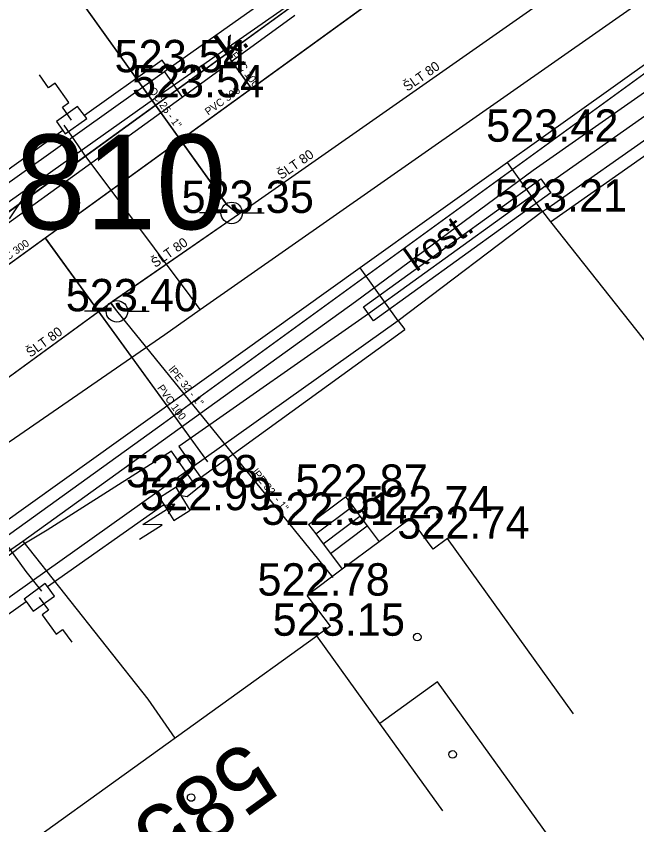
# Model space of a CAD drawing. Extents: x -668867 to -667827, y -1131943 to -1131019.
# Drawn here: x -668579.27 to -668564.88, y -1131470.37 to -1131451.63 of the extents above; entities that cross this region are included whole.
import ezdxf

# ---------------------------------------------------------------- set-up
doc = ezdxf.new("R2010")
doc.units = 0
for name, color, linetype in [('G_Bod_tecka', 7, 'Continuous'), ('G_Bod_vyska', 7, 'Continuous'), ('G_Budovy-znacky', 7, 'Continuous'), ('G_Budovy_Objekty', 7, 'Continuous'), ('G_Budovy_vstupy', 7, 'Continuous'), ('G_Cesty_Schody', 7, 'Continuous'), ('G_Cisla_popisna', 7, 'Continuous'), ('G_Plochy_zpevnene', 7, 'Continuous'), ('G_Ploty', 7, 'Continuous'), ('G_Ploty_vstupy', 7, 'Continuous'), ('G_Popisy_povrchu', 7, 'Continuous'), ('G_Site-Rozvadece', 7, 'Continuous'), ('G_Site-vodovod', 7, 'Continuous'), ('G_Z_CHRANICKA-TEPLOVOD_kotovane', 7, 'Continuous'), ('G_Z_ELsilove_podz_kotovane', 7, 'Continuous'), ('G_Z_KANAL_podz_kotovane', 7, 'Continuous'), ('G_Z_PLYNY_podz_geodeticky', 7, 'Continuous'), ('G_Z_SPOJE_podz_geodeticky', 7, 'Continuous'), ('G_Z_SPOJE_podz_kotovane', 7, 'Continuous'), ('G_Z_SPOJE_podz_priblizne', 7, 'Continuous'), ('G_Z_VODA_podz_kotovane', 7, 'Continuous'), ('G_Zelen-Znacky', 7, 'Continuous'), ('Vrstva 12', 7, 'Continuous'), ('Vrstva 17', 7, 'Continuous'), ('Vrstva 25', 7, 'Continuous'), ('Vrstva 27', 7, 'Continuous'), ('Vrstva 3', 7, 'Continuous'), ('Vrstva 4', 7, 'Continuous'), ('Vrstva 6', 7, 'Continuous')]:
    doc.layers.add(name, color=color, linetype=linetype)

msp = doc.modelspace()

# ---------------------------------------------------------------- linework, layer by layer
at = {"layer": 'G_Bod_tecka'}
for p, q in [((-668575.82, -1131452.93), (-668575.82, -1131452.93)), ((-668575.42, -1131453.51), (-668575.42, -1131453.51)), ((-668567.21, -1131454.54), (-668567.21, -1131454.54)), ((-668574.27, -1131456.19), (-668574.27, -1131456.19)), ((-668567.07, -1131456.16), (-668567.07, -1131456.16)), ((-668576.93, -1131458.47), (-668576.93, -1131458.47)), ((-668575.56, -1131462.55), (-668575.56, -1131462.55)), ((-668571.63, -1131462.77), (-668571.63, -1131462.77)), ((-668575.23, -1131463.08), (-668575.23, -1131463.08)), ((-668570.13, -1131463.27), (-668570.13, -1131463.27)), ((-668572.48, -1131463.42), (-668572.48, -1131463.42)), ((-668569.27, -1131463.74), (-668569.27, -1131463.74)), ((-668572.52, -1131465.06), (-668572.52, -1131465.06)), ((-668572.3, -1131465.99), (-668572.3, -1131465.99))]:
    msp.add_line(p, q, dxfattribs=at)
at = {"layer": 'G_Budovy-znacky'}
for centre in [(-668569.97, -1131466.02), (-668569.15, -1131468.74), (-668575.21, -1131469.74)]:
    msp.add_circle(centre, 0.0875, dxfattribs=at)
at = {"layer": 'G_Budovy_Objekty'}
for p, q in [((-668570.13, -1131463.27), (-668570.85, -1131463.81)), ((-668569.6, -1131463.98), (-668570.13, -1131463.27)), ((-668569.27, -1131463.74), (-668569.6, -1131463.98)), ((-668566.35, -1131467.8), (-668569.27, -1131463.74)), ((-668571.71, -1131464.45), (-668572.52, -1131465.06)), ((-668571.98, -1131465.77), (-668572.52, -1131465.06)), ((-668571.98, -1131465.77), (-668572.3, -1131465.99)), ((-668580.32, -1131471.76), (-668572.3, -1131465.99)), ((-668570.84, -1131468.02), (-668572.3, -1131465.99)), ((-668569.5, -1131467.06), (-668570.84, -1131468.02)), ((-668566.58, -1131471.11), (-668569.5, -1131467.06)), ((-668569.38, -1131470.05), (-668570.84, -1131468.02))]:
    msp.add_line(p, q, dxfattribs=at)
at = {"layer": 'G_Budovy_vstupy'}
msp.add_line((-668570.85, -1131463.81), (-668571.71, -1131464.45), dxfattribs=at)
at = {"layer": 'G_Cesty_Schody'}
for p, q in [((-668572.49, -1131463.41), (-668571.63, -1131462.77)), ((-668571.63, -1131462.77), (-668571.46, -1131462.99)), ((-668572.32, -1131463.63), (-668571.46, -1131462.99)), ((-668571.46, -1131462.99), (-668571.3, -1131463.22)), ((-668572.15, -1131463.86), (-668571.3, -1131463.22)), ((-668571.3, -1131463.22), (-668571.13, -1131463.44)), ((-668572.49, -1131463.41), (-668572.32, -1131463.63)), ((-668571.98, -1131464.08), (-668571.13, -1131463.44)), ((-668571.13, -1131463.44), (-668570.85, -1131463.81)), ((-668572.32, -1131463.63), (-668572.15, -1131463.86)), ((-668572.15, -1131463.86), (-668571.98, -1131464.08)), ((-668571.98, -1131464.08), (-668571.71, -1131464.45))]:
    msp.add_line(p, q, dxfattribs=at)
at = {"layer": 'G_Plochy_zpevnene'}
for p, q in [((-668575.42, -1131453.51), (-668572.81, -1131451.61)), ((-668575.83, -1131452.92), (-668575.42, -1131453.51)), ((-668567.07, -1131456.16), (-668567.88, -1131455.02)), ((-668570.41, -1131458.69), (-668571.29, -1131457.46))]:
    msp.add_line(p, q, dxfattribs=at)
for points in [[(-668553.45, -1131444.72), (-668567.21, -1131454.54)], [(-668581.88, -1131458.17), (-668575.42, -1131453.51)], [(-668567.21, -1131454.54), (-668567.88, -1131455.02)], [(-668567.88, -1131455.02), (-668571.29, -1131457.46)], [(-668571.29, -1131457.46), (-668585.85, -1131467.88)]]:
    msp.add_lwpolyline(points, dxfattribs=at)
at = {"layer": 'G_Ploty'}
for p, q in [((-668566.86, -1131456.02), (-668552.57, -1131445.95)), ((-668566.88, -1131456.4), (-668554.16, -1131447.44)), ((-668575.88, -1131452.65), (-668577.68, -1131453.93)), ((-668575.74, -1131452.85), (-668575.88, -1131452.65)), ((-668575.83, -1131452.92), (-668584.62, -1131459.18)), ((-668575.74, -1131452.85), (-668575.83, -1131452.92)), ((-668578.18, -1131454.28), (-668584.76, -1131458.98)), ((-668567.07, -1131456.16), (-668566.86, -1131456.02)), ((-668567.07, -1131456.16), (-668566.88, -1131456.4)), ((-668566.88, -1131456.4), (-668559.79, -1131465.36)), ((-668570.41, -1131458.69), (-668584.92, -1131469.01)), ((-668570.41, -1131458.69), (-668570.26, -1131458.89)), ((-668575.48, -1131462.68), (-668570.26, -1131458.89)), ((-668578.54, -1131464.85), (-668575.84, -1131462.95)), ((-668584.78, -1131469.21), (-668579.03, -1131465.2))]:
    msp.add_line(p, q, dxfattribs=at)
at = {"layer": 'G_Ploty_vstupy'}
for p, q in [((-668575.74, -1131452.85), (-668573.24, -1131451.08)), ((-668567.07, -1131456.16), (-668570.41, -1131458.69))]:
    msp.add_line(p, q, dxfattribs=at)
at = {"layer": 'G_Site-Rozvadece'}
for p, q in [((-668576.328, -1131463.408), (-668575.589, -1131462.94)), ((-668575.589, -1131462.94), (-668575.855, -1131462.978)), ((-668575.737, -1131463.164), (-668575.589, -1131462.94)), ((-668576.407, -1131463.754), (-668575.878, -1131463.419)), ((-668575.878, -1131463.419), (-668576.328, -1131463.408))]:
    msp.add_line(p, q, dxfattribs=at)
for points in [[(-668577.98, -1131454.04), (-668578.192, -1131453.74), (-668578.043, -1131453.634), (-668578.364, -1131453.184), (-668578.513, -1131453.29), (-668578.728, -1131452.991)], [(-668578.73, -1131465.1), (-668578.514, -1131465.398), (-668578.662, -1131465.505), (-668578.338, -1131465.952), (-668578.189, -1131465.845), (-668577.972, -1131466.142)]]:
    msp.add_lwpolyline(points, dxfattribs=at)
for points in [[(-668577.68, -1131453.93), (-668577.84, -1131453.72), (-668578.33, -1131454.07), (-668578.18, -1131454.28), (-668578.13, -1131454.36), (-668577.63, -1131454)], [(-668575.48, -1131462.68), (-668575.56, -1131462.55), (-668575.94, -1131462.79), (-668575.84, -1131462.95), (-668575.61, -1131463.32), (-668575.23, -1131463.08)], [(-668578.54, -1131464.85), (-668578.59, -1131464.78), (-668579.08, -1131465.14), (-668579.03, -1131465.2), (-668578.87, -1131465.42), (-668578.38, -1131465.07)]]:
    msp.add_lwpolyline(points, close=True, dxfattribs=at)
at = {"layer": 'G_Site-vodovod'}
for p, q in [((-668574.52, -1131456.19), (-668575.02, -1131456.19)), ((-668574.02, -1131456.19), (-668573.52, -1131456.19)), ((-668577.18, -1131458.47), (-668577.68, -1131458.47)), ((-668576.68, -1131458.47), (-668576.18, -1131458.47))]:
    msp.add_line(p, q, dxfattribs=at)
for centre in [(-668574.27, -1131456.19), (-668576.93, -1131458.47)]:
    msp.add_circle(centre, 0.25, dxfattribs=at)
at = {"layer": 'G_Z_CHRANICKA-TEPLOVOD_kotovane'}
msp.add_lwpolyline([(-668571.217, -1131458.368), (-668567.107, -1131455.398), (-668566.873, -1131455.722), (-668570.983, -1131458.692)], close=True, dxfattribs=at)
at = {"layer": 'G_Z_ELsilove_podz_kotovane'}
for points in [[(-668606.76, -1131475.72), (-668596.23, -1131468.15), (-668582.24, -1131458.18), (-668582.12, -1131457.77), (-668581.98, -1131458), (-668572.21, -1131450.91), (-668559.32, -1131441.76), (-668559.2, -1131441.49), (-668559.08, -1131441.59), (-668548.93, -1131434.3), (-668541.55, -1131428.98), (-668539.88, -1131427.84), (-668539.33, -1131427.29), (-668538.23, -1131426.03), (-668536.78, -1131423.1), (-668537.01, -1131423.01)], [(-668561.93, -1131452), (-668566.99, -1131455.56), (-668571.1, -1131458.53), (-668575.498, -1131461.603), (-668574.904, -1131462.449), (-668575.303, -1131462.768), (-668575.44, -1131462.75), (-668575.427, -1131462.612), (-668575.176, -1131462.411), (-668575.664, -1131461.713), (-668578.55, -1131463.54), (-668579.09, -1131463.87), (-668579.79, -1131464.399), (-668580.134, -1131463.995), (-668583.887, -1131459.543), (-668584.367, -1131458.681), (-668584.51, -1131458.63), (-668584.541, -1131458.779), (-668584.053, -1131459.657), (-668580.286, -1131464.125), (-668579.95, -1131464.52), (-668585.49, -1131468.71), (-668587.94, -1131470.43)]]:
    msp.add_lwpolyline(points, dxfattribs=at)
at = {"layer": 'G_Z_KANAL_podz_kotovane'}
for p, q in [((-668574.68, -1131452.12), (-668573.82, -1131453.3)), ((-668578.6, -1131456.77), (-668574.83, -1131461.96))]:
    msp.add_line(p, q, dxfattribs=at)
msp.add_lwpolyline([(-668586.94, -1131462.81), (-668563.8, -1131446.04), (-668560.22, -1131443.45)], dxfattribs=at)
at = {"layer": 'G_Z_PLYNY_podz_geodeticky'}
for points in [[(-668575, -1131458.43), (-668555.48, -1131444.77), (-668554.52, -1131443.74)], [(-668577.92, -1131454.49), (-668578.15, -1131454.16)], [(-668575.23, -1131458.11), (-668577.69, -1131454.83), (-668577.92, -1131454.49)], [(-668575, -1131458.43), (-668575.23, -1131458.11)], [(-668594.8, -1131472.37), (-668591.56, -1131469.99), (-668589.76, -1131468.73), (-668588.86, -1131468.15), (-668587.17, -1131466.94), (-668586.29, -1131466.29), (-668584.99, -1131465.35), (-668581.74, -1131463.12), (-668580.66, -1131462.32), (-668579.3, -1131461.41), (-668575.82, -1131459.01), (-668575, -1131458.43)], [(-668580.66, -1131462.32), (-668579.95, -1131463.12), (-668579.52, -1131463.84), (-668579.04, -1131464.5), (-668578.68, -1131464.96)]]:
    msp.add_lwpolyline(points, dxfattribs=at)
at = {"layer": 'G_Z_SPOJE_podz_geodeticky'}
for points in [[(-668630.08, -1131499.28), (-668624.53, -1131495.85), (-668617.01, -1131490.03), (-668604.39, -1131481.12), (-668597.72, -1131476.52), (-668583.85, -1131466.82), (-668575.85, -1131461.06), (-668561.49, -1131450.61), (-668553.3, -1131445.12), (-668533.18, -1131430.36), (-668529.93, -1131427.14), (-668529.54, -1131425.97), (-668529.81, -1131424.67), (-668530.52, -1131423.47)], [(-668570.32, -1131449.5), (-668571.76, -1131450.54), (-668576.08, -1131453.56), (-668580.81, -1131456.91), (-668581.26, -1131457.18), (-668581.74, -1131457.71), (-668582.72, -1131458.38), (-668584.7, -1131459.66)], [(-668579.11, -1131463.8), (-668571.4, -1131458.24), (-668567.28, -1131455.2), (-668562.2, -1131451.64)], [(-668580.29, -1131464.62), (-668579.11, -1131463.8)], [(-668579.11, -1131463.8), (-668576.21, -1131467.46), (-668575.59, -1131468.36)]]:
    msp.add_lwpolyline(points, dxfattribs=at)
at = {"layer": 'G_Z_SPOJE_podz_kotovane'}
for points in [[(-668570.32, -1131449.5), (-668571.76, -1131450.54), (-668576.08, -1131453.56), (-668580.81, -1131456.91), (-668581.26, -1131457.18), (-668581.74, -1131457.71), (-668582.72, -1131458.38), (-668584.7, -1131459.66)], [(-668579.11, -1131463.8), (-668571.4, -1131458.24), (-668567.28, -1131455.2), (-668562.2, -1131451.64)], [(-668580.29, -1131464.62), (-668579.11, -1131463.8)], [(-668579.11, -1131463.8), (-668576.21, -1131467.46), (-668575.59, -1131468.36)]]:
    msp.add_lwpolyline(points, dxfattribs=at)
at = {"layer": 'G_Z_SPOJE_podz_priblizne'}
for points in [[(-668630.08, -1131499.28), (-668624.53, -1131495.85), (-668617.01, -1131490.03), (-668604.39, -1131481.12), (-668597.72, -1131476.52), (-668583.85, -1131466.82), (-668575.85, -1131461.06), (-668561.49, -1131450.61), (-668553.3, -1131445.12), (-668533.18, -1131430.36), (-668529.93, -1131427.14), (-668529.54, -1131425.97), (-668529.81, -1131424.67), (-668530.52, -1131423.47)], [(-668570.32, -1131449.5), (-668571.76, -1131450.54), (-668576.08, -1131453.56), (-668580.81, -1131456.91), (-668581.26, -1131457.18), (-668581.74, -1131457.71), (-668582.72, -1131458.38), (-668584.7, -1131459.66)], [(-668579.11, -1131463.8), (-668571.4, -1131458.24), (-668567.28, -1131455.2), (-668562.2, -1131451.64)], [(-668580.29, -1131464.62), (-668579.11, -1131463.8)], [(-668579.11, -1131463.8), (-668576.21, -1131467.46), (-668575.59, -1131468.36)]]:
    msp.add_lwpolyline(points, dxfattribs=at)
at = {"layer": 'G_Z_VODA_podz_kotovane'}
for points in [[(-668574.11, -1131456.23), (-668574.37, -1131456.01), (-668582.28, -1131444.98)], [(-668559.06, -1131445.68), (-668574.11, -1131456.23), (-668577.03, -1131458.24), (-668577.08, -1131458.28), (-668590.65, -1131468.18), (-668601, -1131474.8), (-668610.7, -1131482.06), (-668610.75, -1131482.09), (-668617.27, -1131486.68), (-668627.28, -1131493.39), (-668634.91, -1131499.35), (-668635.56, -1131499.77), (-668635.57, -1131499.77), (-668638, -1131501.36), (-668650.61, -1131511.17), (-668655.02, -1131514.63), (-668655.13, -1131514.7), (-668661.121, -1131518.339)], [(-668577.08, -1131458.28), (-668576.94, -1131458.46), (-668571.93, -1131464.64)]]:
    msp.add_lwpolyline(points, dxfattribs=at)
at = {"layer": 'G_Zelen-Znacky'}
msp.add_line((-668579.42, -1131456.33), (-668578.92, -1131455.58), dxfattribs=at)
msp.add_circle((-668578.92, -1131456.33), 0.05, dxfattribs=at)
at = {"layer": 'Vrstva 12'}
for p, q in [((-668574.676, -1131452.119), (-668573.818, -1131453.303)), ((-668578.595, -1131456.765), (-668574.83, -1131461.962))]:
    msp.add_line(p, q, dxfattribs=at)
msp.add_lwpolyline([(-668586.936, -1131462.808), (-668563.796, -1131446.042), (-668560.215, -1131443.447)], dxfattribs=at)
at = {"layer": 'Vrstva 17'}
msp.add_line((-668581.98, -1131458), (-668572.21, -1131450.91), dxfattribs=at)
at = {"layer": 'Vrstva 25'}
for points in [[(-668574.109, -1131456.225), (-668574.374, -1131456.012), (-668582.275, -1131444.978)], [(-668577.075, -1131458.277), (-668576.937, -1131458.461), (-668571.927, -1131464.641)]]:
    msp.add_lwpolyline(points, dxfattribs=at)
at = {"layer": 'Vrstva 27'}
msp.add_lwpolyline([(-668559.059, -1131445.682), (-668574.109, -1131456.225), (-668577.025, -1131458.241), (-668577.075, -1131458.277), (-668590.645, -1131468.176), (-668601, -1131474.798), (-668610.7, -1131482.06), (-668610.75, -1131482.09), (-668617.268, -1131486.684), (-668627.279, -1131493.392), (-668634.906, -1131499.353), (-668635.564, -1131499.768), (-668635.565, -1131499.769), (-668638.004, -1131501.364), (-668650.614, -1131511.168), (-668655.025, -1131514.63), (-668655.134, -1131514.697), (-668661.121, -1131518.339)], dxfattribs=at)
at = {"layer": 'Vrstva 6'}
for p, q in [((-668574.374, -1131456.012), (-668574.374, -1131456.012)), ((-668576.937, -1131458.461), (-668576.937, -1131458.461))]:
    msp.add_line(p, q, dxfattribs=at)

# ---------------------------------------------------------------- texts
at = {"layer": 'G_Bod_vyska'}
for s, p in [('523.54', (-668576.984, -1131452.93)), ('523.54', (-668576.584, -1131453.51)), ('523.42', (-668568.374, -1131454.54)), ('523.35', (-668575.434, -1131456.19)), ('523.21', (-668568.172, -1131456.16)), ('523.40', (-668578.116, -1131458.47)), ('522.98', (-668576.726, -1131462.55)), ('522.87', (-668572.794, -1131462.77)), ('522.99', (-668576.398, -1131463.08)), ('522.74', (-668571.294, -1131463.27)), ('522.91', (-668573.584, -1131463.42)), ('522.74', (-668570.434, -1131463.74)), ('522.78', (-668573.674, -1131465.06)), ('523.15', (-668573.322, -1131465.99))]:
    msp.add_text(s, height=0.75, dxfattribs=at).set_placement(p)
at = {"layer": 'G_Cisla_popisna'}
msp.add_text('585', height=1.5, rotation=215.7332, dxfattribs=at).set_placement((-668573.961, -1131468.381))
at = {"layer": 'G_Popisy_povrchu'}
for s, rotation, p in [('k.', 36.0535, (-668574.333, -1131452.654)), ('kost.', 35.4386, (-668569.995, -1131457.572))]:
    msp.add_text(s, height=0.6, rotation=rotation, dxfattribs=at).set_placement(p)
at = {"layer": 'Vrstva 3'}
for s, rotation, p in [('PVC 100', 305.9249, (-668574.307, -1131452.538)), ('PVC 300', 35.9111, (-668574.813, -1131453.937)), ('PVC 300', 35.8836, (-668579.706, -1131457.483)), ('PVC 100', 305.9349, (-668576.006, -1131460.249))]:
    msp.add_text(s, height=0.1755, rotation=rotation, dxfattribs=at).set_placement(p)
at = {"layer": 'Vrstva 4'}
for s, height, rotation, p in [('ŠLT 80', 0.2194, 35.0143, (-668570.201, -1131453.384)), ('OC 25 - 1"', 0.1755, 305.5975, (-668576.201, -1131453.353)), ('ŠLT 80', 0.2194, 35.0004, (-668573.121, -1131455.426)), ('ŠLT 80', 0.2194, 35.0004, (-668576.041, -1131457.468)), ('ŠLT 80', 0.2194, 36.1223, (-668578.936, -1131459.548)), ('lPE 32 - 1"', 0.17551, 309.0208, (-668575.744, -1131459.825)), ('lPE 32  - 1"', 0.17551, 308.8055, (-668573.812, -1131462.207))]:
    msp.add_text(s, height=height, rotation=rotation, dxfattribs=at).set_placement(p)
msp.add_text('2810', height=2.1939, dxfattribs=at).set_placement((-668580.917, -1131456.569))

doc.saveas('drawing.dxf')
